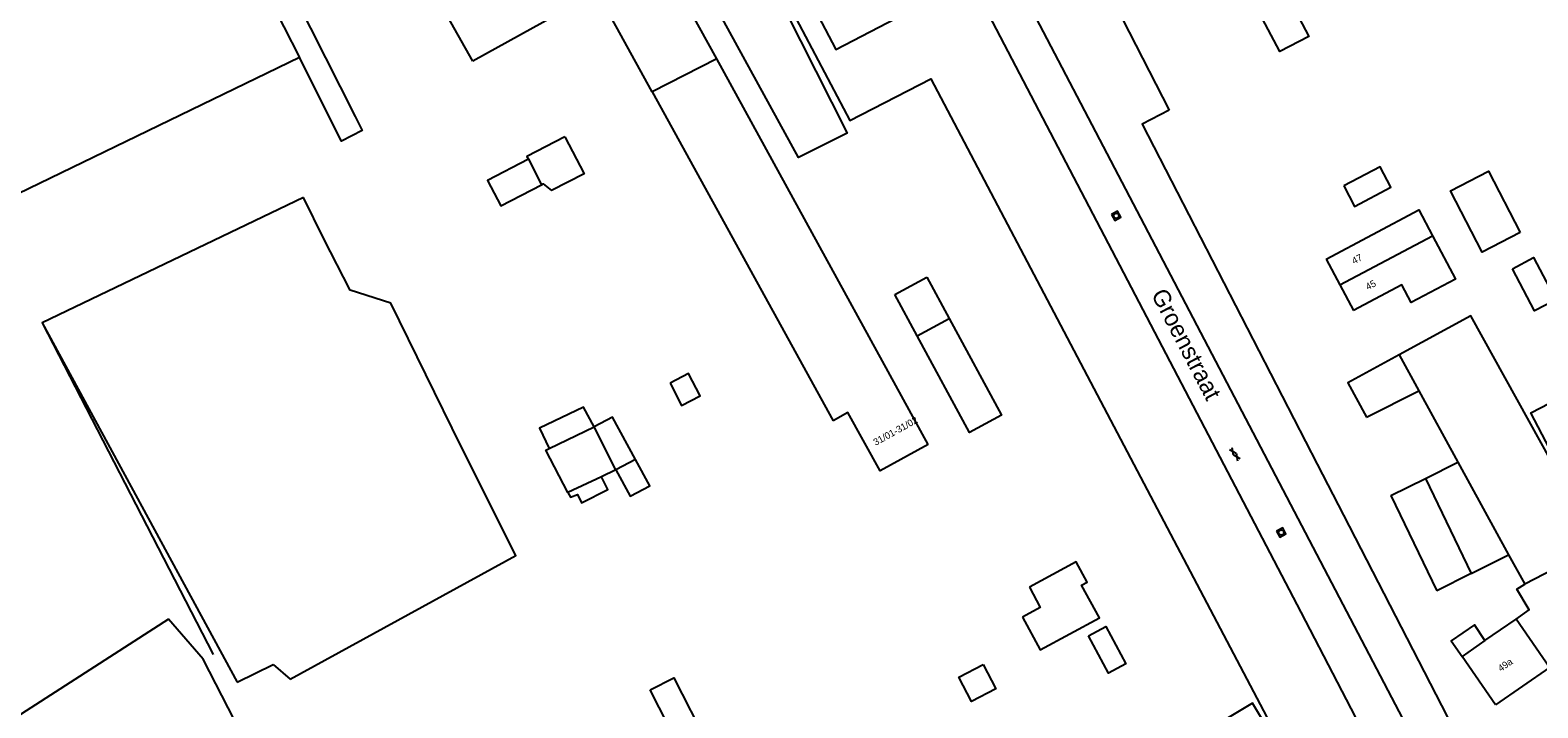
# Model space of a CAD drawing. Extents: x 136000 to 141014, y 402000 to 403500.
# Drawn here: x 137958.3 to 138178, y 402888.6 to 402987.2 of the extents above; entities that cross this region are included whole.
import ezdxf

# ---------------------------------------------------------------- set-up
doc = ezdxf.new("R2010")
doc.units = 0
for name, color, linetype in [('gg-afsc-draadraster', 7, 'Continuous'), ('gg-afsc-erfafscheiding', 7, 'Continuous'), ('gg-afsc-hekwerk', 7, 'Continuous'), ('gg-afsc-lijn draadraster', 7, 'Continuous'), ('gg-anno-huisnummerreeks BGT', 7, 'Continuous'), ('gg-anno-openbare ruimte label', 7, 'Continuous'), ('gg-bbg-bijgebouw', 7, 'Continuous'), ('gg-bbg-gedigitaliseerde bebouwing', 7, 'Continuous'), ('gg-bbg-gedigitaliseerde bijgebouw', 7, 'Continuous'), ('gg-bbg-hoofdgebouw', 7, 'Continuous'), ('gg-bbg-luifel en loopbrug', 7, 'Continuous'), ('gg-bbg-tussenscheiding', 7, 'Continuous'), ('gg-knt-bronhoudergrens', 7, 'Continuous'), ('gg-knt-onverhard', 7, 'Continuous'), ('gg-knt-verharding', 7, 'Continuous'), ('gt-grn-groengrens', 7, 'Continuous'), ('gt-symb-gesloten verharding', 7, 'Continuous'), ('gt-symb-rioolschacht', 7, 'Continuous')]:
    doc.layers.add(name, color=color, linetype=linetype)

# ---------------------------------------------------------------- blocks, each defined once
blk = doc.blocks.new('gt0-RS')
at = {"layer": 'gt-symb-rioolschacht'}
blk.add_lwpolyline([(-0.5, -0.5), (0.5, -0.5), (0.5, 0.5), (-0.5, 0.5)], close=True, dxfattribs=at)
blk.add_circle((0, 0), 0.375, dxfattribs=at)
blk = doc.blocks.new('gt0-GESVH1')
at = {"layer": 'gt-symb-gesloten verharding'}
for p, q in [((-0.99, -0.26), (0.01, 0.24)), ((0.01, -0.26), (-0.99, 0.24)), ((0.01, 0.24), (1.01, -0.26)), ((1.01, 0.24), (0.01, -0.26))]:
    blk.add_line(p, q, dxfattribs=at)

msp = doc.modelspace()

# ---------------------------------------------------------------- linework, layer by layer
at = {"layer": 'gg-afsc-draadraster'}
msp.add_lwpolyline([(137996.19, 402892.74), (138029.09, 402910.76), (138021.1, 402926.72), (138010.89, 402947.49)], dxfattribs=at)
at = {"layer": 'gg-afsc-erfafscheiding'}
msp.add_lwpolyline([(138149.62, 403043.59), (138101.97, 403019.18), (138124.29, 402975.57)], dxfattribs=at)
at = {"layer": 'gg-afsc-hekwerk'}
msp.add_line((137997.59, 402983.24), (137952.1, 402961.23), dxfattribs=at)
at = {"layer": 'gg-afsc-lijn draadraster'}
for points in [[(137998.15, 402962.85), (137960.08, 402944.62), (137985.01, 402896.34)], [(137996.19, 402892.74), (138029.09, 402910.76), (138021.1, 402926.72), (138010.89, 402947.49)]]:
    msp.add_lwpolyline(points, dxfattribs=at)
at = {"layer": 'gg-bbg-bijgebouw'}
msp.add_line((138156.57, 402919.51), (138163.28, 402905.6), dxfattribs=at)
msp.add_lwpolyline([(138136.87, 402877.51), (138141.75, 402880.46), (138136.44, 402889.26), (138131.56, 402886.32), (138136.87, 402877.51)], dxfattribs=at)
at = {"layer": 'gg-bbg-gedigitaliseerde bebouwing'}
for p, q in [((138022.83, 402982.72), (138013.09, 403000)), ((138040.97, 402992.75), (138022.83, 402982.72)), ((138058.36, 402983.07), (138048.94, 402978.23)), ((138067.57, 402966.29), (138058.36, 402983.07)), ((138048.94, 402978.23), (138075.32, 402930.34)), ((138089.17, 402926.93), (138067.57, 402966.29)), ((138157.81, 402939.98), (138160.68, 402934.73)), ((138160.68, 402934.73), (138166.37, 402924.34)), ((138166.37, 402924.34), (138173.74, 402910.87)), ((138173.74, 402910.87), (138176.1, 402906.57)), ((138170.3, 402898.36), (138174.84, 402901.49)), ((138170.3, 402898.36), (138166.96, 402896.05)), ((138171.84, 402889), (138166.96, 402896.05))]:
    msp.add_line(p, q, dxfattribs=at)
for points in [[(138081.59, 403000), (138077.68, 402997.96), (138078.49, 402996.43), (138074.63, 402994.41), (138076.39, 402991.04), (138073.13, 402989.33), (138075.71, 402984.41), (138090.77, 402992.27)], [(138147.18, 402953.9), (138160.69, 402961.05), (138162.67, 402957.31)], [(138162.67, 402957.31), (138166.01, 402950.98), (138159.56, 402947.57), (138158.19, 402950.16), (138151.13, 402946.43)], [(138186.73, 402912.27), (138168.25, 402945.64), (138157.81, 402939.98)], [(138181.88, 402922.17), (138176.99, 402931.51), (138181.03, 402933.63), (138189.8, 402916.93)], [(138174.84, 402901.49), (138176.76, 402902.82), (138174.93, 402905.87), (138176.1, 402906.57)]]:
    msp.add_lwpolyline(points, dxfattribs=at)
at = {"layer": 'gg-bbg-gedigitaliseerde bijgebouw'}
for p, q in [((138084.32, 402948.76), (138089, 402951.28)), ((138089, 402951.28), (138092.25, 402945.26)), ((138087.57, 402942.74), (138084.32, 402948.76)), ((138033.93, 402926.32), (138040.52, 402929.47)), ((138043.69, 402923.22), (138040.52, 402929.47)), ((138046.53, 402924.75), (138043.69, 402923.22)), ((138041.56, 402922.22), (138036.68, 402919.92)), ((138043.69, 402923.22), (138041.56, 402922.22)), ((138156.57, 402919.51), (138161.63, 402921.95)), ((138161.63, 402921.95), (138168.3, 402908.13)), ((138168.3, 402908.13), (138163.28, 402905.6)), ((138053.57, 402881.56), (138048.68, 402891.19))]:
    msp.add_line(p, q, dxfattribs=at)
for points in [[(138136.15, 402992.25), (138140.38, 402994.47), (138144.64, 402986.32), (138140.42, 402984.11), (138136.15, 402992.25)], [(138149.74, 402964.55), (138151.3, 402961.58), (138156.6, 402964.36), (138155.04, 402967.34), (138149.74, 402964.55)], [(138175.43, 402957.75), (138169.88, 402954.91), (138165.3, 402963.86), (138170.84, 402966.7), (138175.43, 402957.75)], [(138174.31, 402952.49), (138177.4, 402954.11), (138180.62, 402947.98), (138177.52, 402946.36), (138174.31, 402952.49)], [(138092.25, 402945.26), (138099.86, 402931.19), (138095.18, 402928.66), (138087.57, 402942.74)], [(138051.56, 402935.82), (138053.25, 402932.58), (138055.96, 402933.99), (138054.27, 402937.24), (138051.56, 402935.82)], [(138036.68, 402919.92), (138033.46, 402926.09), (138033.93, 402926.32)], [(138043.69, 402923.22), (138045.77, 402919.37), (138048.61, 402920.91), (138046.53, 402924.75)], [(138102.91, 402901.77), (138105.49, 402897), (138114.12, 402901.66), (138111.54, 402906.43), (138112.35, 402906.87), (138110.76, 402909.83), (138103.94, 402906.15)], [(138103.94, 402906.15), (138105.51, 402903.18), (138102.91, 402901.77)], [(138112.53, 402899.06), (138115.05, 402900.42), (138117.97, 402895), (138115.45, 402893.64), (138112.53, 402899.06)], [(138048.68, 402891.19), (138052.13, 402892.94), (138057.02, 402883.31)]]:
    msp.add_lwpolyline(points, dxfattribs=at)
at = {"layer": 'gg-bbg-hoofdgebouw'}
for p, q in [((138147.18, 402953.9), (138149.15, 402950.17)), ((138149.15, 402950.17), (138151.13, 402946.43)), ((138179.7, 402894.44), (138171.84, 402889))]:
    msp.add_line(p, q, dxfattribs=at)
msp.add_lwpolyline([(138089.17, 402926.93), (138082.17, 402923.06), (138077.48, 402931.55), (138075.32, 402930.34)], dxfattribs=at)
at = {"layer": 'gg-bbg-luifel en loopbrug'}
for p, q in [((138058.36, 402983.07), (138050.25, 402997.85)), ((138048.94, 402978.23), (138040.97, 402992.75)), ((138030.93, 402968.43), (138032.84, 402964.73)), ((138153.02, 402930.87), (138160.68, 402934.73)), ((138161.63, 402921.95), (138166.37, 402924.34)), ((138168.3, 402908.13), (138173.74, 402910.87))]:
    msp.add_line(p, q, dxfattribs=at)
for points in [[(138036.24, 402971.71), (138030.71, 402968.85), (138030.93, 402968.43)], [(138036.24, 402971.71), (138039.03, 402966.33), (138034.3, 402963.88)], [(138030.93, 402968.43), (138024.98, 402965.34), (138026.9, 402961.65), (138032.84, 402964.73)], [(138032.84, 402964.73), (138033.07, 402964.84), (138034.3, 402963.88)], [(138157.81, 402939.98), (138150.3, 402935.9), (138153.02, 402930.87)], [(138040.52, 402929.47), (138038.97, 402932.34), (138032.53, 402929.27), (138033.93, 402926.32)], [(138046.53, 402924.75), (138043.2, 402930.91), (138040.52, 402929.47)], [(138036.68, 402919.92), (138037.04, 402919.24), (138038.1, 402919.63), (138038.67, 402918.41), (138042.51, 402920.35), (138041.56, 402922.22)], [(138170.3, 402898.36), (138168.76, 402900.68), (138165.4, 402898.31), (138166.96, 402896.05)], [(138097.2, 402894.88), (138099.04, 402891.33), (138095.49, 402889.49), (138093.65, 402893.04), (138097.2, 402894.88)]]:
    msp.add_lwpolyline(points, dxfattribs=at)
at = {"layer": 'gg-bbg-tussenscheiding'}
for p, q in [((138149.15, 402950.17), (138162.67, 402957.31)), ((138087.57, 402942.74), (138092.25, 402945.26)), ((138180.34, 402908.77), (138176.1, 402906.57)), ((138179.7, 402894.44), (138174.84, 402901.49))]:
    msp.add_line(p, q, dxfattribs=at)
at = {"layer": 'gg-knt-bronhoudergrens'}
for p, q in [((137974.32, 403028.65), (137997.59, 402983.24)), ((137998.15, 402962.85), (137960.08, 402944.62)), ((137960.08, 402944.62), (137988.5, 402892.33)), ((137978.51, 402901.46), (137932.13, 402871.73)), ((137988.5, 402892.33), (137993.74, 402894.87)), ((137993.74, 402894.87), (137996.19, 402892.74))]:
    msp.add_line(p, q, dxfattribs=at)
for points in [[(138010.89, 402947.49), (138004.97, 402949.37), (138001.12, 402956.84), (137998.15, 402962.85)], [(138029.52, 402830.1), (138031.24, 402835.65), (138031.24, 402837.37), (138018.95, 402860.23), (138006.66, 402883.09), (137993.58, 402876.09), (137983.54, 402895.64), (137978.51, 402901.46)]]:
    msp.add_lwpolyline(points, dxfattribs=at)
at = {"layer": 'gg-knt-onverhard'}
msp.add_lwpolyline([(137977.53, 403030.38), (138005.68, 402974.64), (138006.72, 402972.6), (138003.7, 402971.08), (137997.59, 402983.24)], dxfattribs=at)
at = {"layer": 'gg-knt-verharding'}
msp.add_line((138159.44, 402884.89), (138079.05, 403038.5), dxfattribs=at)
msp.add_lwpolyline([(138154.11, 402882.12), (138143.52, 402902.52), (138073.86, 403035.7)], dxfattribs=at)
at = {"layer": 'gt-grn-groengrens'}
for points in [[(138066.03, 402994.73), (138077.35, 402972.25), (138070.27, 402968.68), (138058.35, 402990.47)], [(138066.03, 402994.73), (138066.7, 402995.09), (138077.76, 402974.09), (138089.55, 402980.16), (138138.04, 402888.16), (138146.84, 402871.34)], [(138124.29, 402975.57), (138120.36, 402973.55), (138145.85, 402924.03), (138149.67, 402916.62), (138165.65, 402885.62)]]:
    msp.add_lwpolyline(points, dxfattribs=at)

# ---------------------------------------------------------------- block references
at = {"layer": 'gt-symb-gesloten verharding', "rotation": -54.94221979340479}
msp.add_blockref('gt0-GESVH1', (138133.86, 402925.5), dxfattribs=at)
at = {"layer": 'gt-symb-rioolschacht'}
for p, rotation in [((138116.58, 402960.19), -61.64103655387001), ((138140.62, 402914.1), -62.2307873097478)]:
    msp.add_blockref('gt0-RS', p, dxfattribs=dict(at, rotation=rotation))

# ---------------------------------------------------------------- texts
at = {"layer": 'gg-anno-huisnummerreeks BGT'}
for s, rotation, p in [('47', 27.8, (138151.24, 402953.12)), ('45', 27.8, (138153.23, 402949.35)), ('31/01-31/02', 28.9, (138081.53, 402926.71)), ('49a', 34.7, (138172.62, 402893.79))]:
    msp.add_text(s, height=1, rotation=rotation, dxfattribs=at).set_placement(p)
at = {"layer": 'gg-anno-openbare ruimte label'}
msp.add_text('Groenstraat', height=2.5, rotation=297.6, dxfattribs=at).set_placement((138121.61, 402948.76))

doc.saveas('drawing.dxf')
